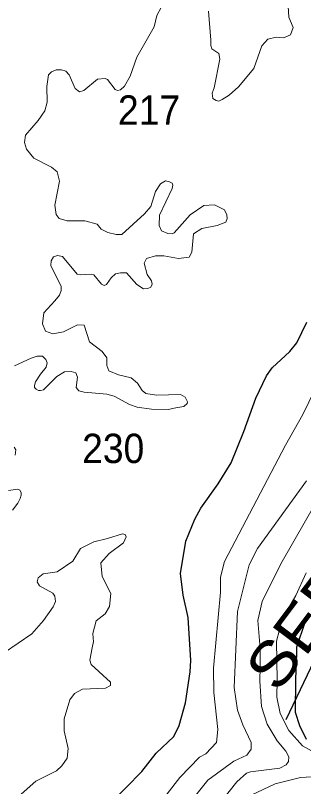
# Model space of a CAD drawing. Extents: x 499.9 to 555.3, y 9281.5 to 9336.8.
# Drawn here: x 540.416 to 541.988, y 9311.097 to 9315.301 of the extents above; entities that cross this region are included whole.
import ezdxf
from ezdxf.enums import TextEntityAlignment as Align

# ---------------------------------------------------------------- set-up
doc = ezdxf.new("R2010")
doc.units = 0
doc.header["$LTSCALE"] = 0.064
for name, color, linetype, lineweight in [('1', 7, 'Continuous', 25), ('2', 7, 'Continuous', 13), ('26', 7, 'Continuous', 25)]:
    doc.layers.add(name, color=color, linetype=linetype, lineweight=lineweight)
doc.layers.add('21', color=7, linetype='Continuous')

msp = doc.modelspace()

# ---------------------------------------------------------------- linework, layer by layer
at = {"layer": '1'}
for points in [[(540.9357, 9311.0043), (541.1067, 9311.1786), (541.1848, 9311.2787), (541.2806, 9311.37), (541.3095, 9311.4303), (541.3434, 9311.5528), (541.3698, 9311.7231), (541.3735, 9311.7835), (541.3593, 9312.019), (541.3307, 9312.1409), (541.3164, 9312.2578), (541.3468, 9312.4344), (541.3955, 9312.5539), (541.4288, 9312.6144), (541.522, 9312.7478), (541.5925, 9312.8621), (541.6632, 9313.0321), (541.7272, 9313.2143), (541.7855, 9313.3369), (541.8177, 9313.3806), (541.9131, 9313.4682), (541.9507, 9313.5153), (542.0062, 9313.6287)], [(541.9943, 9311.9912), (541.9499, 9311.8575), (541.9498, 9311.8233), (541.9443, 9311.6822), (541.9429, 9311.5019), (541.9656, 9311.4304), (542.003, 9311.3546)]]:
    msp.add_lwpolyline(points, dxfattribs=at)
at = {"layer": '2'}
for points in [[(541.4702, 9315.3243), (541.4817, 9315.1668), (541.4816, 9315.1368), (541.4881, 9315.1193), (541.5263, 9315.0929), (541.5324, 9315.062), (541.5001, 9314.9069), (541.489, 9314.8765), (541.4927, 9314.8488), (541.5121, 9314.8377), (541.5259, 9314.834), (541.5443, 9314.8427), (541.5821, 9314.8653), (541.633, 9314.9118), (541.7165, 9315.011), (541.7601, 9315.1353), (541.7936, 9315.1719), (541.8384, 9315.1822), (541.8797, 9315.1794), (541.9179, 9315.1959), (541.9318, 9315.2348), (541.9083, 9315.2906), (541.9003, 9315.4122)], [(540.4767, 9314.5715), (540.4664, 9314.6085), (540.4717, 9314.6474), (540.5411, 9314.7272), (540.5763, 9314.7804), (540.5892, 9314.8276), (540.5874, 9314.9141), (540.5969, 9314.9778), (540.6132, 9314.9927), (540.6386, 9315.0037), (540.667, 9315.005), (540.6917, 9314.9961), (540.7099, 9314.9764), (540.7419, 9314.9024), (540.7658, 9314.8851), (540.7897, 9314.8916), (540.8651, 9314.9533), (540.9055, 9314.9577), (540.9187, 9314.9524), (540.9599, 9314.8963), (540.974, 9314.892), (540.9904, 9314.8949), (541.0115, 9314.9145), (541.0421, 9314.97), (541.0783, 9315.0741), (541.1728, 9315.2381), (541.1886, 9315.3004), (541.2344, 9315.389)], [(540.632, 9314.2663), (540.6572, 9314.3976), (540.6449, 9314.4489), (540.6128, 9314.4739), (540.5168, 9314.5224), (540.4767, 9314.5715)], [(541.158, 9313.155), (541.2494, 9313.1531), (541.2916, 9313.1613), (541.3343, 9313.1684), (541.354, 9313.1851), (541.3555, 9313.195), (541.3419, 9313.2193), (541.3172, 9313.234), (541.1857, 9313.2311), (541.1285, 9313.2393), (541.1074, 9313.2557), (541.0822, 9313.2962), (541.0478, 9313.3243), (540.9789, 9313.3409), (540.9259, 9313.3642), (540.9153, 9313.3919), (540.9146, 9313.4337), (540.8896, 9313.4696), (540.8203, 9313.5218), (540.7907, 9313.6125), (540.7554, 9313.6141), (540.6796, 9313.5765), (540.6208, 9313.5657), (540.5807, 9313.5804), (540.5636, 9313.6195), (540.571, 9313.68), (540.6317, 9313.7452), (540.6578, 9313.7756), (540.6669, 9313.8008), (540.6664, 9313.8237), (540.6104, 9313.9372), (540.6112, 9313.9631), (540.6248, 9313.9839), (540.6463, 9313.9914), (540.6732, 9313.9867), (540.7541, 9313.8906), (540.7698, 9313.8868), (540.8307, 9313.8909), (540.8444, 9313.8866), (540.8861, 9313.8356), (540.8999, 9313.8291), (540.9131, 9313.8338), (540.9381, 9313.8712), (540.9631, 9313.8913), (540.9889, 9313.8983), (541.0221, 9313.898), (541.0783, 9313.8339), (541.1151, 9313.8109), (541.138, 9313.8118), (541.1551, 9313.8203), (541.1616, 9313.8367), (541.1585, 9313.8548), (541.135, 9313.8884), (541.1194, 9313.9511), (541.132, 9313.9756), (541.1802, 9313.9902), (541.2263, 9313.9896), (541.3068, 9313.976), (541.3642, 9313.9834), (541.3782, 9314.0095), (541.387, 9314.1099), (541.4334, 9314.1395), (541.5168, 9314.1559), (541.5639, 9314.1733), (541.5724, 9314.193), (541.5702, 9314.2145), (541.5569, 9314.2409), (541.5026, 9314.268), (541.4442, 9314.2639), (541.3704, 9314.213), (541.2833, 9314.1154), (541.271, 9314.1097), (541.247, 9314.1112), (541.2141, 9314.1272), (541.2013, 9314.1559), (541.2017, 9314.2122), (541.2717, 9314.3579), (541.2745, 9314.3749), (541.2713, 9314.3861), (541.2561, 9314.3944), (541.2352, 9314.3987), (541.2082, 9314.3826), (541.1798, 9314.3408), (541.1543, 9314.2594), (541.1206, 9314.2196), (540.9974, 9314.107), (540.9661, 9314.1065), (540.9208, 9314.1179), (540.8843, 9314.1348), (540.8622, 9314.1624), (540.7956, 9314.1812), (540.6993, 9314.1812), (540.6543, 9314.1943), (540.6385, 9314.2148), (540.632, 9314.2663)], [(540.4124, 9313.39), (540.5023, 9313.4328), (540.535, 9313.4439), (540.5635, 9313.4427), (540.582, 9313.4244), (540.589, 9313.4067), (540.5838, 9313.3829), (540.5542, 9313.3449), (540.5255, 9313.3032), (540.5198, 9313.2843), (540.5209, 9313.2727), (540.5306, 9313.263), (540.542, 9313.2568), (540.5533, 9313.2561), (540.5693, 9313.2593), (540.6433, 9313.3317), (540.6835, 9313.3581), (540.7202, 9313.3598), (540.7462, 9313.3517), (540.7554, 9313.3296), (540.7472, 9313.2728), (540.7627, 9313.2551), (540.7913, 9313.2473)], [(541.4544, 9311.2762), (541.5137, 9311.3379), (541.5199, 9311.408), (541.4981, 9311.6101), (541.4978, 9311.7429), (541.5358, 9312.156), (541.5359, 9312.2388), (541.5564, 9312.3247), (541.8902, 9312.9574), (541.9847, 9313.1245), (542.1436, 9313.4547)], [(540.7913, 9313.2473), (540.9145, 9313.2359), (540.9549, 9313.2251), (541.0387, 9313.179), (541.08, 9313.166), (541.158, 9313.155)], [(540.4159, 9312.9032), (540.4186, 9312.9336), (540.4098, 9312.9469)], [(541.3117, 9310.9395), (541.4653, 9311.1327), (541.6086, 9311.2363), (541.6796, 9311.2675), (541.7033, 9311.3012), (541.7026, 9311.3375), (541.6562, 9311.4327), (541.6283, 9311.5137), (541.6092, 9311.6372), (541.6278, 9312.0515), (541.6916, 9312.3056), (541.7376, 9312.3947), (542.0042, 9312.7639)], [(540.4004, 9312.6034), (540.4292, 9312.6418), (540.443, 9312.6667), (540.4483, 9312.6858), (540.4483, 9312.7006), (540.4409, 9312.7133), (540.4303, 9312.7186), (540.3784, 9312.7112)], [(541.4839, 9310.9462), (541.6251, 9311.1222), (541.6772, 9311.1701), (541.6983, 9311.1779), (541.859, 9311.1971), (541.8938, 9311.2147), (541.9058, 9311.2346), (541.9075, 9311.2588), (541.8907, 9311.2894), (541.8436, 9311.3467), (541.7894, 9311.4367), (541.7588, 9311.5329), (541.7493, 9311.6711), (541.7509, 9311.7502), (541.7524, 9311.8492), (541.7397, 9312.002), (541.7623, 9312.1065), (541.8634, 9312.312), (542.0702, 9312.6685)], [(540.4484, 9311.0548), (540.5285, 9311.1268), (540.6413, 9311.1827), (540.6699, 9311.2098), (540.6985, 9311.2513), (540.705, 9311.3046), (540.6832, 9311.4006), (540.6829, 9311.4668), (540.7125, 9311.5693), (540.7387, 9311.6042), (540.7816, 9311.6281), (540.9084, 9311.6329), (540.9344, 9311.6489), (540.9355, 9311.6664), (540.8292, 9311.7628), (540.8232, 9311.7867), (540.8354, 9311.8535), (540.8417, 9311.8875), (540.84, 9311.9069), (540.8391, 9311.9316), (540.8563, 9311.9998), (540.9055, 9312.039), (540.929, 9312.0794), (540.937, 9312.1493), (540.8902, 9312.2419), (540.8822, 9312.3158), (540.928, 9312.3683), (541.0062, 9312.4263), (541.0205, 9312.4587), (541.0153, 9312.4714), (541.0009, 9312.4741), (540.9185, 9312.4496), (540.8445, 9312.4316), (540.7722, 9312.3952), (540.7305, 9312.3256), (540.6438, 9312.2681), (540.5673, 9312.2569), (540.5411, 9312.2355), (540.5352, 9312.2131), (540.5476, 9312.1909), (540.6205, 9312.1518), (540.6315, 9312.1351), (540.6352, 9312.1063), (540.6221, 9312.0772), (540.5698, 9312.0021), (540.5054, 9311.9303), (540.3573, 9311.827)], [(542.0022, 9312.2617), (541.9469, 9312.1383), (541.8734, 9312.0135), (541.8401, 9311.8901), (541.8446, 9311.6779), (541.8422, 9311.5853), (541.8604, 9311.4953), (541.9082, 9311.4029), (541.9827, 9311.3194), (542.0487, 9311.2831)], [(541.0377, 9310.7461), (541.1364, 9310.8819), (541.2451, 9311.0576), (541.3142, 9311.147), (541.4208, 9311.257), (541.4544, 9311.2762)], [(542.0945, 9311.1536), (541.9713, 9311.1472), (541.8338, 9311.1114), (541.703, 9311.0504)]]:
    msp.add_lwpolyline(points, dxfattribs=at)
at = {"layer": '26'}
msp.add_lwpolyline([(541.8939, 9311.4631), (542.1054, 9311.9072), (542.3451, 9312.3443), (542.5989, 9312.7603), (542.8738, 9313.1198), (543.6352, 9314.0222), (544.0582, 9314.6497), (544.2486, 9315.0515)], dxfattribs=at)

# ---------------------------------------------------------------- texts
at = {"layer": '21', "width": 0.95}
for s, p in [('217', (540.9758, 9314.7051)), ('230', (540.7804, 9312.8606))]:
    msp.add_text(s, height=0.16, dxfattribs=at).set_placement(p)
at = {"layer": '26', "width": 1.15}
msp.add_text('SERRA DE SÃO VICENTE', height=0.24, rotation=53.051, dxfattribs=at).set_placement((543.1907, 9313.3863), align=Align.CENTER)

doc.saveas('drawing.dxf')
